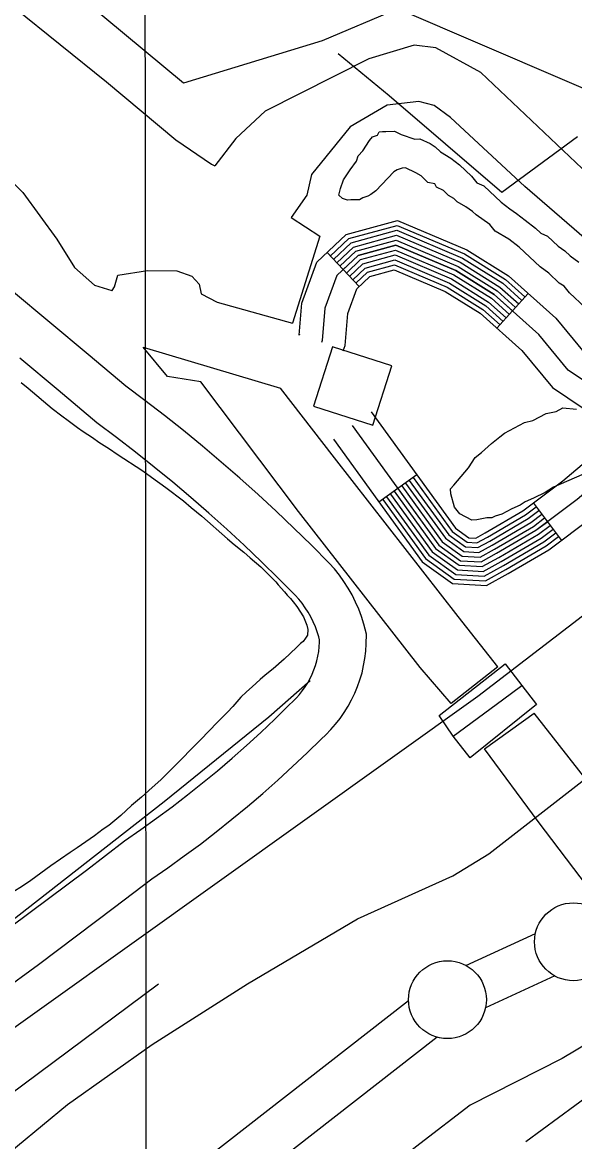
# Model space of a CAD drawing. Extents: x 3297753 to 3335611, y 652252 to 677623.
# Drawn here: x 3312309 to 3312663, y 658353 to 659071 of the extents above; entities that cross this region are included whole.
import ezdxf

# ---------------------------------------------------------------- set-up
doc = ezdxf.new("R2010")
doc.units = 0
for name, color, linetype in [('V-BLDG-OTLN', 7, 'Continuous'), ('V-BRDG-OTLN', 7, 'Continuous'), ('V-GRID-MAJR', 7, 'Continuous'), ('V-LEVE-TOET', 7, 'Continuous'), ('V-ROAD-CNTR', 7, 'Continuous'), ('V-SITE-OTLN', 7, 'Continuous'), ('V-SITE-VEGE', 7, 'Continuous'), ('V-SURV-LINE', 7, 'Continuous'), ('V-TOPO-SHOR', 7, 'Continuous'), ('V-UTIL-LINE', 7, 'Continuous'), ('V-WETL-SWMP', 7, 'Continuous')]:
    doc.layers.add(name, color=color, linetype=linetype)

msp = doc.modelspace()

# ---------------------------------------------------------------- linework, layer by layer
at = {"layer": 'V-BLDG-OTLN'}
msp.add_lwpolyline([(3312507.68, 658862.86), (3312495.47, 658824.77), (3312533.56, 658812.56), (3312545.77, 658850.65)], close=True, dxfattribs=at)
at = {"layer": 'V-BRDG-OTLN'}
msp.add_lwpolyline([(3312629.04, 658645.5), (3312638.53, 658633.26), (3312595.92, 658599.08), (3312585.11, 658612.95), (3312576.05, 658626.18), (3312618.35, 658659.32)], close=True, dxfattribs=at)
msp.add_lwpolyline([(3312585.11, 658612.95), (3312616.76, 658636.31), (3312629.04, 658645.5)], dxfattribs=at)
at = {"layer": 'V-GRID-MAJR'}
msp.add_spline([(3312388.66, 657641.31), (3312386.02, 660668.95), (3312380.73, 666730.37), (3312375.44, 672791.81), (3312372.79, 675825.6)], degree=3, dxfattribs=at)
at = {"layer": 'V-LEVE-TOET'}
msp.add_line((3312607.94, 658537.48), (3312682.56, 658595.48), dxfattribs=at)
for points in [[(3312164, 658246.27), (3312183.91, 658256.64), (3312240.88, 658300.2), (3312289.06, 658336.85), (3312337.53, 658376.64), (3312391.92, 658415.04), (3312452.93, 658454.03), (3312523.64, 658495.66), (3312584.89, 658523.31), (3312607.94, 658537.48)], [(3312718.03, 658443.62), (3312655.01, 658406.13), (3312596.07, 658376.2), (3312563.57, 658351.36), (3312517.34, 658315.17), (3312454.13, 658271.02), (3312395.59, 658227.8), (3312358.54, 658211.44), (3312301.06, 658171.77), (3312224.05, 658118.61), (3312177.95, 658077.72), (3312157.12, 658055.19), (3312146.72, 658036.89), (3312135.62, 658015.83), (3312122.14, 657995.86), (3312098.92, 657961.53), (3312062.25, 657932.54)]]:
    msp.add_lwpolyline(points, dxfattribs=at)
at = {"layer": 'V-ROAD-CNTR'}
for p, q in [((3312504.11, 658923.3), (3312524.72, 658901.5)), ((3312633.15, 658897.12), (3312613.16, 658874.75)), ((3312561.74, 658780.68), (3312537.43, 658763.11)), ((3312636.54, 658762.62), (3312654.56, 658738.64))]:
    msp.add_line(p, q, dxfattribs=at)
for points in [[(3313556.24, 659368.74), (3313244.29, 659132.53), (3312600.88, 658638.33), (3312100.26, 658280.79), (3312020.81, 658224.23), (3311951.58, 658174.54), (3311916.05, 658145.55), (3311885.33, 658114.75), (3311854.42, 658082.57), (3311829.26, 658046.25), (3311801.19, 658001.35), (3311775.86, 657953.19), (3311642.72, 657643.54)], [(3312486.43, 658870.96), (3312486.18, 658870.29), (3312487.88, 658890.85), (3312497.61, 658917.16), (3312516.47, 658934.99), (3312549.4, 658944), (3312593.76, 658925.14), (3312620.47, 658908.45), (3312650.89, 658881.26), (3312669.14, 658859.13), (3312692.44, 658843.54), (3312711.52, 658834.56), (3312720.01, 658832.94), (3312738.47, 658839.05), (3312755.62, 658848.17), (3313220.75, 659209.83)], [(3313244.94, 659209.63), (3312763.81, 658835.53), (3312744.39, 658825.21), (3312721.02, 658817.48), (3312706.85, 658820.18), (3312685.04, 658830.44), (3312658.97, 658847.89), (3312640.05, 658870.84), (3312611.43, 658896.41), (3312586.81, 658911.8), (3312548.33, 658928.15), (3312524.05, 658921.51), (3312510.46, 658908.67), (3312502.66, 658887.57), (3312500.95, 658866.96), (3312500.46, 658865.66)], [(3312506.17, 658921.12), (3312517.99, 658932.29), (3312549.19, 658940.83), (3312592.37, 658922.47), (3312618.66, 658906.04), (3312631.15, 658894.88)], [(3312508.23, 658918.94), (3312519.5, 658929.6), (3312548.98, 658937.66), (3312590.98, 658919.8), (3312616.85, 658903.64), (3312629.15, 658892.65)], [(3312510.29, 658916.76), (3312521.02, 658926.9), (3312548.76, 658934.49), (3312589.59, 658917.14), (3312615.05, 658901.23), (3312627.15, 658890.41)], [(3312512.35, 658914.58), (3312522.53, 658924.2), (3312548.55, 658931.32), (3312588.2, 658914.47), (3312613.24, 658898.82), (3312625.15, 658888.17)], [(3312514.41, 658912.4), (3312524.05, 658921.51), (3312548.33, 658928.15), (3312586.81, 658911.8), (3312611.43, 658896.41), (3312623.15, 658885.93)], [(3312516.48, 658910.22), (3312525.56, 658918.81), (3312548.12, 658924.99), (3312585.42, 658909.13), (3312609.62, 658894), (3312621.16, 658883.7)], [(3312518.54, 658908.04), (3312527.08, 658916.12), (3312547.91, 658921.82), (3312584.03, 658906.46), (3312607.82, 658891.6), (3312619.16, 658881.46)], [(3312520.6, 658905.86), (3312528.6, 658913.42), (3312547.69, 658918.65), (3312582.64, 658903.79), (3312606.01, 658889.19), (3312617.16, 658879.22)], [(3312522.66, 658903.68), (3312530.11, 658910.73), (3312547.48, 658915.48), (3312581.25, 658901.12), (3312604.2, 658886.78), (3312615.16, 658876.99)], [(3312514.5, 658860.37), (3312515.73, 658863.62), (3312517.44, 658884.29), (3312523.31, 658900.17), (3312531.63, 658908.03), (3312547.26, 658912.31), (3312579.86, 658898.45), (3312602.39, 658884.37), (3312629.2, 658860.42), (3312648.8, 658836.65), (3312677.63, 658817.35), (3312694.21, 658809.55)], [(3312294.11, 658448.41), (3312318.78, 658466.49), (3312343.33, 658484.74), (3312367.75, 658503.16), (3312391.72, 658521.49), (3312401.93, 658528.55), (3312412.4, 658536.06), (3312422.75, 658543.75), (3312432.96, 658551.61), (3312443.04, 658559.64), (3312452.98, 658567.85), (3312462.78, 658576.22), (3312472.44, 658584.76), (3312481.95, 658593.45), (3312491.31, 658602.31), (3312500.27, 658611.08), (3312503.24, 658613.81), (3312506.5, 658617.16), (3312509.58, 658620.68), (3312512.46, 658624.36), (3312515.14, 658628.19), (3312517.61, 658632.17), (3312519.85, 658636.27), (3312521.87, 658640.48), (3312523.66, 658644.8), (3312525.22, 658649.21), (3312526.53, 658653.7), (3312527.59, 658658.25), (3312528.41, 658662.85), (3312528.98, 658667.5), (3312529.29, 658672.17), (3312529.37, 658678.43), (3312527.71, 658684.87), (3312526.2, 658689.7), (3312524.42, 658694.44), (3312522.41, 658699.07), (3312520.14, 658703.6), (3312517.65, 658708), (3312514.92, 658712.26), (3312511.98, 658716.36), (3312508.82, 658720.32), (3312505.45, 658724.1), (3312494.14, 658735.49), (3312482.87, 658746.51), (3312471.45, 658757.37), (3312459.86, 658768.06), (3312448.12, 658778.57), (3312436.23, 658788.92), (3312424.19, 658799.08), (3312412, 658809.07), (3312399.66, 658818.88), (3312387.19, 658828.51), (3312374.98, 658837.65), (3312350.72, 658857.95), (3312326.14, 658878.51), (3312301.55, 658899.06)], [(3312300.96, 658490.63), (3312325.35, 658508.76), (3312349.61, 658527.05), (3312374.07, 658545.75), (3312384.65, 658553.07), (3312394.71, 658560.29), (3312404.65, 658567.67), (3312414.46, 658575.23), (3312424.14, 658582.94), (3312433.69, 658590.82), (3312443.1, 658598.87), (3312452.38, 658607.07), (3312461.52, 658615.42), (3312470.51, 658623.93), (3312479.61, 658632.84), (3312482.33, 658635.33), (3312484.45, 658637.52), (3312486.46, 658639.81), (3312488.34, 658642.21), (3312490.08, 658644.71), (3312491.69, 658647.3), (3312493.15, 658649.97), (3312494.47, 658652.72), (3312495.64, 658655.53), (3312496.65, 658658.41), (3312497.5, 658661.33), (3312498.2, 658664.3), (3312498.73, 658667.3), (3312499.1, 658670.32), (3312499.3, 658673.36), (3312499.32, 658674.82), (3312498.85, 658676.63), (3312497.81, 658679.94), (3312496.6, 658683.19), (3312495.21, 658686.37), (3312493.66, 658689.48), (3312491.95, 658692.5), (3312490.08, 658695.42), (3312488.05, 658698.25), (3312485.89, 658700.95), (3312483.59, 658703.54), (3312473, 658714.2), (3312462.05, 658724.92), (3312450.94, 658735.47), (3312439.68, 658745.86), (3312428.27, 658756.08), (3312416.71, 658766.13), (3312405, 658776.02), (3312393.15, 658785.73), (3312381.16, 658795.27), (3312369.03, 658804.63), (3312356.35, 658814.12), (3312331.47, 658834.94), (3312306.89, 658855.49)], [(3312520.3, 658812.42), (3312575.78, 658735.65), (3312589.86, 658725.59), (3312602.96, 658724.84), (3312612.97, 658730.33), (3312638.19, 658745.1), (3312664.72, 658765.04), (3312730.63, 658820.66)], [(3312532.46, 658821.21), (3312586.5, 658746.43), (3312595.05, 658740.32), (3312599.53, 658740.06), (3312605.57, 658743.38), (3312629.87, 658757.61), (3312655.37, 658776.77), (3312694.21, 658809.55)], [(3312508.14, 658803.64), (3312565.06, 658724.87), (3312584.67, 658710.87), (3312606.4, 658709.62), (3312620.37, 658717.28), (3312646.52, 658732.6), (3312674.07, 658753.3), (3312738.1, 658807.33)], [(3312556.88, 658777.17), (3312582.21, 658742.11), (3312592.97, 658734.43), (3312600.9, 658733.98), (3312608.53, 658738.16), (3312633.2, 658752.61), (3312640.14, 658757.83)], [(3312559.31, 658778.93), (3312584.35, 658744.27), (3312594.01, 658737.38), (3312600.21, 658737.02), (3312607.05, 658740.77), (3312631.53, 658755.11), (3312638.34, 658760.23)], [(3312547.15, 658770.14), (3312573.63, 658733.49), (3312588.82, 658722.65), (3312603.65, 658721.8), (3312614.45, 658727.72), (3312639.86, 658742.6), (3312647.35, 658748.24)], [(3312549.58, 658771.9), (3312575.78, 658735.65), (3312589.86, 658725.59), (3312602.96, 658724.84), (3312612.97, 658730.33), (3312638.19, 658745.1), (3312645.55, 658750.63)], [(3312552.02, 658773.66), (3312577.92, 658737.8), (3312590.9, 658728.54), (3312602.28, 658727.89), (3312611.49, 658732.94), (3312636.53, 658747.61), (3312643.75, 658753.03)], [(3312554.45, 658775.41), (3312580.07, 658739.96), (3312591.93, 658731.48), (3312601.59, 658730.93), (3312610.01, 658735.55), (3312634.86, 658750.11), (3312641.95, 658755.43)], [(3312539.86, 658764.87), (3312567.2, 658727.02), (3312585.71, 658713.81), (3312605.71, 658712.67), (3312618.89, 658719.89), (3312644.85, 658735.1), (3312652.76, 658741.04)], [(3312542.29, 658766.63), (3312569.35, 658729.18), (3312586.75, 658716.76), (3312605.03, 658715.71), (3312617.41, 658722.5), (3312643.19, 658737.6), (3312650.96, 658743.44)], [(3312544.72, 658768.38), (3312571.49, 658731.34), (3312587.78, 658719.7), (3312604.34, 658718.75), (3312615.93, 658725.11), (3312641.52, 658740.1), (3312649.16, 658745.84)]]:
    msp.add_lwpolyline(points, dxfattribs=at)
at = {"layer": 'V-SITE-OTLN'}
msp.add_lwpolyline([(3314559.57, 660352.41), (3314127.77, 660037.07), (3314021.37, 659952.15), (3313728.88, 659714.54), (3313179.8, 659313.95), (3313142.11, 659291.94), (3313062.01, 659245.04), (3312734.31, 659000.92), (3312709.49, 659011.07), (3312549.44, 659079.8), (3312501.02, 659059.28), (3312411.95, 659032.09), (3312054.35, 659329.14), (3312008.38, 659371.6), (3311982.5, 659417.13), (3311678.32, 659658.59)], dxfattribs=at)
at = {"layer": 'V-SITE-VEGE'}
for points in [[(3312599.8, 658947.61), (3312597.57, 658949.71), (3312593.15, 658952.82), (3312587.65, 658955.91), (3312585.42, 658958), (3312582.11, 658960.07), (3312578.77, 658963.21), (3312574.38, 658965.25), (3312573.23, 658967.38), (3312568.87, 658968.33), (3312564.42, 658972.52), (3312561.11, 658974.59), (3312554.52, 658977.64), (3312552.36, 658977.57), (3312549.15, 658976.39), (3312547.02, 658975.25), (3312535.48, 658963), (3312532.3, 658960.73), (3312530.17, 658959.59), (3312526.96, 658958.41), (3312524.83, 658957.26), (3312519.42, 658957.1), (3312517.26, 658957.04), (3312513.98, 658958.02), (3312511.75, 658960.12), (3312512.71, 658964.47), (3312514.71, 658969.95), (3312518.84, 658976.56), (3312523, 658982.1), (3312523.98, 658985.38), (3312527.13, 658988.72), (3312531.26, 658995.34), (3312533.36, 658997.57), (3312536.57, 658998.74), (3312537.59, 659000.94), (3312539.75, 659001.01), (3312541.91, 659001.07), (3312547.32, 659001.23), (3312551.71, 658999.2), (3312560.46, 658996.22), (3312563.7, 658996.31), (3312570.29, 658993.27), (3312573.6, 658991.2), (3312576.94, 658988.05), (3312583.55, 658983.92), (3312589.09, 658979.76), (3312596.89, 658972.42), (3312600.26, 658968.19), (3312604.66, 658966.16), (3312615.79, 658955.67), (3312621.33, 658951.51), (3312625.75, 658948.39)], [(3312669.78, 658888.03), (3312659.75, 658897.46), (3312656.38, 658901.69), (3312653.07, 658903.76), (3312646.39, 658910.05), (3312640.85, 658914.21), (3312627.48, 658926.8), (3312620.83, 658932.01), (3312612.02, 658937.16), (3312608.65, 658941.39), (3312599.8, 658947.61)], [(3312625.75, 658948.39), (3312631.29, 658944.23), (3312637.94, 658939.02), (3312641.28, 658935.87), (3312645.67, 658933.84), (3312652.35, 658927.55), (3312656.78, 658924.43), (3312660.12, 658921.29), (3312665.66, 658917.12)], [(3312307.81, 658839.95), (3312312.28, 658836.38), (3312327.74, 658823.31), (3312333.77, 658818.47), (3312338.01, 658815.54), (3312343.82, 658811.13), (3312347.61, 658808.41), (3312353.62, 658804.66), (3312357.63, 658801.72), (3312364.53, 658797.35), (3312369.43, 658794), (3312385.91, 658783.37), (3312391.49, 658779.17), (3312400.63, 658772.68), (3312412.02, 658764.07), (3312416.96, 658759.64), (3312423.67, 658754.16), (3312440.26, 658739.6), (3312444.52, 658736.02), (3312450.78, 658730.97), (3312454.82, 658727.38), (3312461.53, 658721.69), (3312471.21, 658711.94), (3312472.8, 658710.02), (3312476.86, 658705.56), (3312478.46, 658703.43), (3312480.7, 658701.31), (3312482.29, 658699.18), (3312484.78, 658696.2), (3312488.91, 658689.55), (3312490.32, 658686.32), (3312491.04, 658684.16), (3312491.78, 658681.34), (3312491.45, 658677.84), (3312490.2, 658675.84), (3312488.73, 658673.83), (3312487.03, 658672.47), (3312484.49, 658669.78), (3312476.63, 658662.34), (3312469.4, 658656.23), (3312464.28, 658652.15), (3312461.09, 658649.43), (3312455.99, 658644.69), (3312452.38, 658641.53), (3312448.77, 658637.93), (3312443.71, 658632.1), (3312440.12, 658628.28), (3312433.76, 658621.98), (3312422.75, 658610.52), (3312404.96, 658592.52), (3312397.33, 658584.87), (3312391.8, 658580.11), (3312385, 658573.8), (3312378.62, 658568.37), (3312371.61, 658562.05), (3312363.94, 658555.71), (3312360.3, 658553.2), (3312354.75, 658549.1), (3312343.64, 658541.35), (3312339.14, 658538.37), (3312326.74, 658529.7), (3312313.93, 658520.37), (3312308.58, 658516.72), (3312302.37, 658512.82)], [(3312667.59, 658780.81), (3312649.44, 658772.69), (3312644.13, 658769.28), (3312636.66, 658765.81), (3312631.31, 658763.48), (3312628.14, 658761.22), (3312622.79, 658758.9), (3312616.4, 658755.46), (3312612.11, 658754.25), (3312609.98, 658753.1), (3312606.74, 658753), (3312600.28, 658751.73), (3312597.03, 658751.63), (3312589.34, 658755.73), (3312585.96, 658759.95), (3312583.54, 658768.54), (3312583.44, 658771.79), (3312585.54, 658774.01), (3312594.95, 658785.12), (3312599.08, 658791.74), (3312603.3, 658795.11), (3312609.63, 658800.71), (3312614.91, 658805.2), (3312618.08, 658807.46), (3312630.87, 658814.34), (3312636.24, 658815.58), (3312644.76, 658820.17), (3312651.22, 658821.45), (3312655.48, 658823.74), (3312664.16, 658822.92)]]:
    msp.add_lwpolyline(points, dxfattribs=at)
at = {"layer": 'V-SURV-LINE'}
for points in [[(3312593.27, 658465.83), (3312637.87, 658486.3)], [(3312650.38, 658459.04), (3312605.79, 658438.56)], [(3312098.94, 658086.92), (3312556.4, 658443.41)], [(3312574.83, 658419.74), (3312117.37, 658063.25)]]:
    msp.add_lwpolyline(points, dxfattribs=at)
for centre in [(3312662.28, 658481), (3312581.38, 658443.86)]:
    msp.add_circle(centre, 25, dxfattribs=at)
at = {"layer": 'V-TOPO-SHOR'}
for points in [[(3311521.32, 659726.13), (3311524.98, 659717.56), (3311532.14, 659705.32), (3311564.14, 659670.43), (3311678.55, 659580.28), (3311768.99, 659509.41), (3311883.46, 659417.38), (3311971.14, 659346.37), (3311986.35, 659334.05), (3312029.82, 659299.94), (3312035.44, 659295.53), (3312090.31, 659253.02), (3312149.01, 659208.37), (3312188.53, 659174.08), (3312242.74, 659128.54), (3312303.04, 659080.92), (3312362.6, 659032.9), (3312407.12, 658995.74), (3312429.85, 658980.2), (3312432.05, 658979)], [(3311794.13, 659401.11), (3311842.52, 659360.67), (3311887.81, 659323.16), (3311923.46, 659292.16), (3311981.88, 659244.48), (3312091.79, 659153.44), (3312177.26, 659084.68), (3312228.06, 659039.42), (3312251.5, 659018.8), (3312308.89, 658961.84), (3312330.54, 658931.92), (3312342.03, 658913.78), (3312354.83, 658902.46), (3312365.87, 658899.02), (3312366.25, 658899.03), (3312367.69, 658901.34), (3312369.73, 658908.95), (3312388.89, 658911.79), (3312407.76, 658911.6), (3312417.3, 658908.12), (3312421.98, 658902.98), (3312423.3, 658896.98), (3312433.65, 658891.63), (3312481.99, 658877.99)], [(3312671.93, 658973.5), (3312602.79, 659038.97), (3312574.01, 659054.71), (3312559.99, 659056.55), (3312530.82, 659047.75), (3312464.28, 659014.05), (3312445.56, 658996.5), (3312432.05, 658979)], [(3312697.67, 658908.23), (3312631.02, 658965.85), (3312583.27, 659010.08), (3312572.85, 659017.69), (3312562.96, 659020.41), (3312542.66, 659017.91), (3312518.92, 659003.99), (3312494.18, 658973.44), (3312491.18, 658960.14), (3312481.07, 658945.89)], [(3312481.07, 658945.89), (3312499.55, 658933.99), (3312481.99, 658877.99)], [(3312493.27, 658648.56), (3312466.62, 658625.06), (3312399.57, 658570.8), (3312224.98, 658434.44), (3312167.51, 658387.44), (3312155.75, 658384.86), (3312140.36, 658387.21), (3312088.4, 658411.84)], [(3312395.89, 658453.7), (3312299.55, 658382.12), (3312188.16, 658284.05)]]:
    msp.add_lwpolyline(points, dxfattribs=at)
at = {"layer": 'V-UTIL-LINE'}
for points in [[(3312664.8, 658997.54), (3312616.4, 658961.83), (3312543.91, 659023.97), (3312511.28, 659050.93)], [(3312613.78, 658657.53), (3312583.68, 658633.88), (3312563.9, 658657.13), (3312485.67, 658757.14), (3312423, 658840.38), (3312401.62, 658843.77), (3312386, 658862.75), (3312474.12, 658836.41)], [(3312613.78, 658657.53), (3312588.23, 658689.78), (3312508.85, 658791.59), (3312474.12, 658836.41)], [(3312768.72, 658458.92), (3312738.32, 658432.69), (3312701.29, 658480.74), (3312671.23, 658516.53), (3312639.52, 658558.14), (3312605.1, 658604.8), (3312637.06, 658627.78)], [(3312768.72, 658458.92), (3312735.54, 658500.85), (3312705.75, 658539.58), (3312665.68, 658591.21), (3312637.06, 658627.78)]]:
    msp.add_lwpolyline(points, dxfattribs=at)
at = {"layer": 'V-WETL-SWMP'}
msp.add_line((3312631.6, 658352.74), (3312673.59, 658383.72), dxfattribs=at)

doc.saveas('drawing.dxf')
